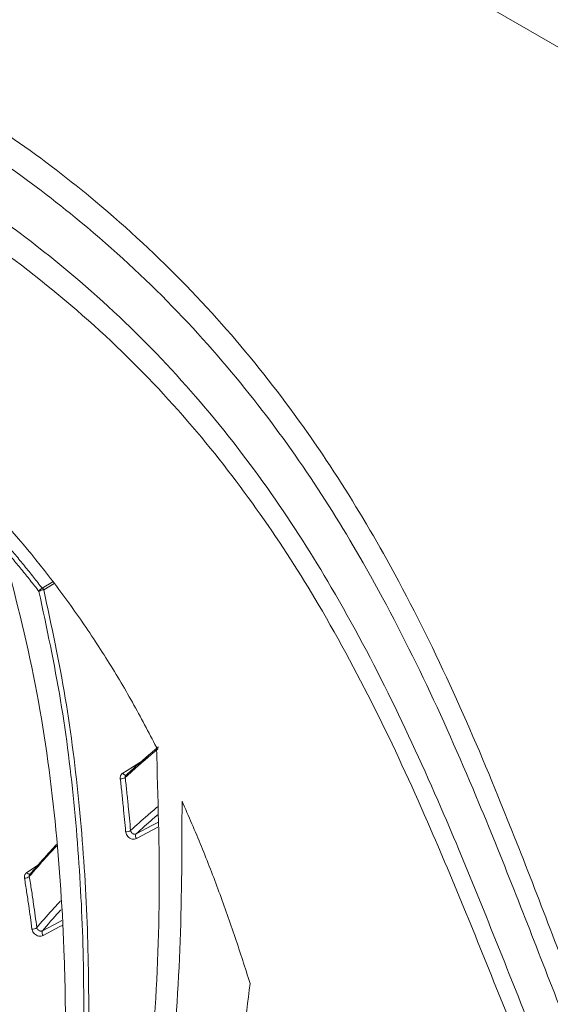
# Model space of a CAD drawing. Header units: millimetres. Extents: x 0 to 1118, y 0 to 864.
# Tile 261 of 313: x 784.36 to 791.43, y 637 to 650.13. Entities that reach past the tile are written whole.
import ezdxf

# ---------------------------------------------------------------- set-up
doc = ezdxf.new("R2010")
doc.units = ezdxf.units.MM

msp = doc.modelspace()

# ---------------------------------------------------------------- linework, layer by layer
at = {"color": 7, "linetype": 'Continuous', "lineweight": 15}
for p, q in [((871.835, 603.413), (785.026, 653.527)), ((785.777, 640.058), (785.781, 640.061))]:
    msp.add_line(p, q, dxfattribs=at)
at = {"color": 9, "linetype": 'Continuous', "lineweight": 0}
for p, q in [((784.658, 642.55), (784.8, 642.636)), ((784.818, 642.613), (784.68, 642.53)), ((784.454, 638.758), (784.597, 638.85))]:
    msp.add_line(p, q, dxfattribs=at)
at = {"color": 9, "linetype": 'Continuous', "lineweight": 0, "flags": 128}
for points in [[(785.732, 640.082), (785.793, 640.121), (786.043, 640.281), (786.098, 640.317)], [(785.779, 640.06), (785.777, 640.059), (785.771, 640.057), (785.765, 640.058), (785.758, 640.06), (785.752, 640.064), (785.745, 640.069), (785.738, 640.075), (785.732, 640.082)], [(785.91, 639.273), (786.13, 639.389), (786.2, 639.426)], [(786.201, 639.361), (786.127, 639.322), (785.917, 639.211)], [(784.499, 638.738), (784.498, 638.738), (784.493, 638.736), (784.487, 638.736), (784.48, 638.737), (784.473, 638.74), (784.467, 638.745), (784.46, 638.751), (784.454, 638.758)], [(784.663, 637.981), (784.881, 638.097), (784.92, 638.118)], [(784.925, 638.052), (784.896, 638.036), (784.673, 637.917)]]:
    msp.add_lwpolyline(points, dxfattribs=at)
at = {"color": 9, "linetype": 'Continuous', "lineweight": 0}
for centre, radius, start, end in [((784.675, 642.49), 0.0623, 105.8483, 164.0599), ((784.683, 642.415), 0.115, 91.4893, 126.1274), ((784.621, 642.489), 0.0715, 34.1164, 58.4249), ((785.711, 640.103), 0.0947, 263.3069, 305.2614), ((785.785, 639.393), 0.091, 261.4159, 305.071), ((785.957, 639.246), 0.0536, 150.4324, 221.5313), ((784.431, 638.77), 0.086, 265.0101, 311.2202), ((784.533, 638.086), 0.0828, 263.0773, 311.0274), ((784.716, 637.956), 0.0581, 155.4839, 222.4366)]:
    msp.add_arc(centre, radius, start, end, dxfattribs=at)
for points, knots in [([(783.079, 649.31), (783.49, 649.057), (784.312, 648.55), (785.487, 647.64), (786.609, 646.595), (787.639, 645.411), (788.518, 644.187), (789.328, 642.838), (790.065, 641.367), (790.869, 639.491), (791.693, 637.311), (792.492, 635.254), (793.23, 633.622), (793.853, 632.409), (794.565, 631.211), (795.383, 630.035), (796.316, 628.888), (797.37, 627.775), (798.543, 626.703), (799.83, 625.676), (801.224, 624.698), (802.719, 623.769), (804.303, 622.891), (805.969, 622.066), (807.707, 621.292), (809.506, 620.568), (811.975, 619.665), (815.169, 618.64), (819.111, 617.535), (823.112, 616.504), (827.136, 615.504), (831.159, 614.503), (835.161, 613.474), (839.129, 612.398), (843.044, 611.26), (846.895, 610.048), (850.662, 608.75), (854.326, 607.354), (857.856, 605.844), (860.663, 604.484), (862.239, 603.602), (862.764, 603.309)], [0, 0, 0, 0, 0.0151052, 0.0302135, 0.0493734, 0.0685948, 0.0878524, 0.1070619, 0.1307913, 0.1545261, 0.1912488, 0.2279761, 0.2463528, 0.2647277, 0.2830942, 0.3014952, 0.3198943, 0.3383011, 0.3567075, 0.3750776, 0.393479, 0.4118812, 0.4302759, 0.4486715, 0.4670576, 0.4854449, 0.5038098, 0.54055, 0.5772798, 0.614004, 0.6507265, 0.6874493, 0.7241836, 0.7609161, 0.7976672, 0.8344158, 0.8711927, 0.9079655, 0.9448022, 0.9816285, 1, 1, 1, 1]), ([(862.514, 603.045), (862.514, 603.045), (862.001, 603.342), (860.426, 604.216), (857.648, 605.583), (854.138, 607.094), (850.49, 608.496), (846.739, 609.799), (842.902, 611.018), (838.998, 612.162), (835.04, 613.247), (831.046, 614.285), (827.028, 615.297), (823.007, 616.308), (819.005, 617.352), (815.059, 618.471), (811.858, 619.506), (809.383, 620.418), (807.577, 621.148), (805.833, 621.928), (804.16, 622.76), (802.568, 623.643), (801.066, 624.578), (799.663, 625.563), (798.369, 626.596), (797.188, 627.674), (796.128, 628.792), (795.186, 629.945), (794.361, 631.125), (793.641, 632.326), (793.011, 633.541), (792.264, 635.173), (791.454, 637.226), (790.618, 639.396), (789.803, 641.259), (789.062, 642.709), (788.255, 644.032), (787.382, 645.228), (786.351, 646.394), (785.224, 647.421), (784.049, 648.312), (783.236, 648.801), (782.827, 649.047)], [0, 0, 0, 0, 0, 0.018255, 0.054844, 0.0916, 0.128238, 0.164958, 0.201629, 0.238343, 0.275048, 0.311769, 0.348505, 0.38527, 0.422071, 0.458917, 0.495813, 0.51427, 0.532739, 0.551249, 0.56973, 0.588266, 0.606756, 0.62531, 0.643805, 0.662301, 0.680869, 0.699355, 0.717902, 0.736369, 0.754811, 0.773274, 0.810081, 0.846802, 0.870446, 0.894122, 0.912941, 0.93182, 0.950971, 0.970267, 0.985078, 1, 1, 1, 1]), ([(782.504, 648.486), (782.843, 648.289), (783.524, 647.893), (784.606, 647.126), (785.719, 646.18), (786.804, 645.031), (787.734, 643.821), (788.578, 642.492), (789.335, 641.06), (790.158, 639.238), (791.005, 637.098), (791.823, 635.063), (792.57, 633.442), (793.198, 632.233), (793.912, 631.037), (794.727, 629.86), (795.654, 628.708), (796.699, 627.587), (797.862, 626.504), (799.14, 625.463), (800.523, 624.468), (802.006, 623.522), (803.579, 622.626), (805.234, 621.781), (806.963, 620.984), (808.753, 620.237), (810.606, 619.531), (812.514, 618.864), (815.116, 618.022), (818.421, 617.054), (821.766, 616.156), (826.444, 614.939), (831.137, 613.748), (836.443, 612.317), (840.378, 611.193), (844.254, 610.005), (848.056, 608.738), (851.764, 607.382), (855.358, 605.921), (858.262, 604.589), (860.524, 603.43), (861.643, 602.805), (862.19, 602.485), (862.19, 602.485)], [0, 0, 0, 0, 0.0123807, 0.0248327, 0.0440771, 0.0633306, 0.0831137, 0.1029031, 0.1261369, 0.1494136, 0.1861536, 0.2229786, 0.2414313, 0.2599003, 0.278386, 0.2969128, 0.3154117, 0.3339172, 0.3524913, 0.3709937, 0.3895652, 0.4080629, 0.4265536, 0.4451007, 0.4635799, 0.4821029, 0.500572, 0.519309, 0.5380692, 0.5754123, 0.6122376, 0.6306355, 0.7041547, 0.7408734, 0.7776087, 0.8143, 0.8509716, 0.8877034, 0.924337, 0.9610886, 0.9805274, 0.9999999, 1, 1, 1, 1]), ([(862.086, 602.138), (861.532, 602.454), (860.425, 603.087), (858.163, 604.246), (855.264, 605.585), (851.676, 607.051), (847.968, 608.415), (844.17, 609.689), (840.297, 610.886), (836.365, 612.018), (831.061, 613.464), (826.369, 614.67), (821.69, 615.903), (818.341, 616.814), (815.032, 617.794), (812.425, 618.646), (810.513, 619.321), (808.654, 620.033), (806.858, 620.788), (805.125, 621.59), (803.462, 622.442), (801.883, 623.343), (800.394, 624.295), (799.004, 625.294), (797.722, 626.34), (796.552, 627.428), (795.501, 628.552), (794.568, 629.707), (793.749, 630.885), (793.031, 632.081), (792.399, 633.288), (791.649, 634.903), (790.828, 636.928), (789.98, 639.05), (789.158, 640.853), (788.411, 642.255), (787.587, 643.544), (786.681, 644.721), (785.606, 645.86), (784.49, 646.801), (783.41, 647.559), (782.739, 647.945), (782.403, 648.138)], [0, 0, 0, 0, 0.0193822, 0.0388004, 0.075345, 0.1120217, 0.1486283, 0.1853012, 0.2219431, 0.2586245, 0.2953262, 0.3688295, 0.387236, 0.4240983, 0.4615096, 0.4802981, 0.4991074, 0.5176371, 0.5361868, 0.5547781, 0.5733481, 0.5919726, 0.6105533, 0.6291427, 0.6478005, 0.6663925, 0.6850541, 0.7036351, 0.7221884, 0.740787, 0.7592835, 0.7777999, 0.8146582, 0.851371, 0.8745471, 0.8977545, 0.9169135, 0.9361394, 0.9556682, 0.9753594, 0.9876467, 1, 1, 1, 1]), ([(784.177, 643.141), (784.218, 643.092), (784.302, 642.995), (784.424, 642.847), (784.543, 642.699), (784.62, 642.6), (784.658, 642.55)], [0, 0, 0, 0, 0.249913, 0.499862, 0.749915, 1, 1, 1, 1]), ([(784.615, 642.508), (784.577, 642.557), (784.5, 642.656), (784.381, 642.803), (784.26, 642.95), (784.176, 643.047), (784.134, 643.095)], [0, 0, 0, 0, 0.249917, 0.499866, 0.749915, 1, 1, 1, 1]), ([(783.007, 622.348), (783.315, 623.712), (783.931, 626.44), (784.647, 630.19), (785.088, 633.618), (785.231, 636.148), (785.202, 638.154), (785.103, 639.6), (784.925, 641.054), (784.719, 642.023), (784.615, 642.508)], [0, 0, 0, 0, 0.211503, 0.423133, 0.573612, 0.724747, 0.793781, 0.862806, 0.931412, 1, 1, 1, 1]), ([(784.68, 642.53), (784.783, 642.048), (784.988, 641.085), (785.167, 639.633), (785.267, 638.18), (785.298, 636.169), (785.155, 633.632), (784.714, 630.202), (783.996, 626.446), (783.38, 623.717), (783.071, 622.351)], [0, 0, 0, 0, 0.0680737, 0.1361652, 0.2058349, 0.2755153, 0.4259094, 0.5771365, 0.7884242, 1, 1, 1, 1]), ([(785.732, 640.082), (785.729, 640.08), (785.722, 640.075), (785.713, 640.065), (785.706, 640.053), (785.701, 640.039), (785.699, 640.024), (785.7, 640.014), (785.7, 640.009)], [0, 0, 0, 0, 0.155985, 0.315821, 0.484417, 0.657904, 0.826508, 1, 1, 1, 1]), ([(785.771, 639.303), (785.767, 639.357), (785.757, 639.466), (785.74, 639.638), (785.722, 639.819), (785.707, 639.945), (785.7, 640.009)], [0, 0, 0, 0, 0.23138, 0.46277, 0.731376, 1, 1, 1, 1]), ([(785.766, 640.025), (785.766, 640.028), (785.765, 640.033), (785.766, 640.04), (785.768, 640.047), (785.772, 640.053), (785.775, 640.056), (785.777, 640.058), (785.777, 640.058)], [0, 0, 0, 0, 0.195681, 0.397, 0.592661, 0.793961, 0.974853, 1, 1, 1, 1]), ([(785.766, 640.025), (785.773, 639.962), (785.787, 639.835), (785.806, 639.654), (785.823, 639.482), (785.832, 639.373), (785.837, 639.319)], [0, 0, 0, 0, 0.268615, 0.537247, 0.768618, 1, 1, 1, 1]), ([(785.837, 639.319), (785.912, 639.387), (786.031, 639.494), (786.152, 639.596), (786.196, 639.634)], [0, 0, 0, 0, 0.634799, 1, 1, 1, 1]), ([(786.198, 639.527), (786.177, 639.509), (786.08, 639.427), (785.985, 639.341), (785.91, 639.273)], [0, 0, 0, 0, 0.212205, 1, 1, 1, 1]), ([(785.771, 639.303), (785.772, 639.3), (785.773, 639.287), (785.782, 639.264), (785.801, 639.236), (785.828, 639.215), (785.859, 639.203), (785.89, 639.2), (785.908, 639.207), (785.917, 639.211)], [0, 0, 0, 0, 0.043363, 0.20292, 0.362299, 0.52161, 0.680991, 0.840501, 1, 1, 1, 1]), ([(785.91, 639.273), (785.906, 639.271), (785.897, 639.268), (785.882, 639.269), (785.866, 639.275), (785.853, 639.286), (785.843, 639.299), (785.838, 639.311), (785.838, 639.317), (785.837, 639.319)], [0, 0, 0, 0, 0.159566, 0.318951, 0.478127, 0.637299, 0.79672, 0.956537, 1, 1, 1, 1]), ([(784.454, 638.758), (784.45, 638.755), (784.443, 638.75), (784.434, 638.739), (784.427, 638.727), (784.423, 638.714), (784.421, 638.699), (784.423, 638.689), (784.423, 638.684)], [0, 0, 0, 0, 0.161143, 0.32669, 0.492608, 0.66334, 0.829264, 1, 1, 1, 1]), ([(784.523, 638.003), (784.516, 638.056), (784.502, 638.161), (784.478, 638.327), (784.452, 638.501), (784.433, 638.623), (784.423, 638.684)], [0, 0, 0, 0, 0.23165, 0.4633113, 0.7316463, 1, 1, 1, 1]), ([(784.495, 638.735), (784.494, 638.734), (784.492, 638.731), (784.489, 638.726), (784.487, 638.72), (784.486, 638.712), (784.487, 638.708), (784.487, 638.705)], [0, 0, 0, 0, 0.123387, 0.339392, 0.561642, 0.777704, 1, 1, 1, 1]), ([(784.487, 638.705), (784.497, 638.644), (784.517, 638.522), (784.543, 638.347), (784.566, 638.181), (784.58, 638.076), (784.588, 638.023)], [0, 0, 0, 0, 0.268344, 0.536706, 0.768347, 1, 1, 1, 1]), ([(784.588, 638.023), (784.594, 638.031), (784.67, 638.12), (784.775, 638.24), (784.874, 638.348), (784.902, 638.379)], [0, 0, 0, 0, 0.065011, 0.734903, 1, 1, 1, 1]), ([(784.91, 638.262), (784.901, 638.252), (784.817, 638.161), (784.735, 638.065), (784.663, 637.981)], [0, 0, 0, 0, 0.11239, 1, 1, 1, 1]), ([(784.588, 638.023), (784.588, 638.022), (784.589, 638.016), (784.593, 638.005), (784.604, 637.992), (784.618, 637.982), (784.633, 637.976), (784.649, 637.975), (784.658, 637.979), (784.663, 637.981)], [0, 0, 0, 0, 0.036669, 0.197617, 0.358255, 0.518655, 0.678993, 0.839438, 1, 1, 1, 1]), ([(784.523, 638.003), (784.523, 638.001), (784.525, 637.989), (784.534, 637.966), (784.555, 637.94), (784.583, 637.92), (784.614, 637.908), (784.646, 637.907), (784.664, 637.914), (784.673, 637.917)], [0, 0, 0, 0, 0.036601, 0.197315, 0.357879, 0.518358, 0.678855, 0.839431, 1, 1, 1, 1])]:
    msp.add_open_spline(points, degree=3, knots=knots, dxfattribs=at)
at = {"color": 7, "linetype": 'Continuous', "lineweight": 15}
for points, knots in [([(786.182, 640.429), (786.077, 640.629), (785.868, 641.03), (785.513, 641.624), (785.124, 642.211), (784.555, 642.975), (783.75, 643.909), (782.943, 644.596), (782.537, 644.942)], [0, 0, 0, 0, 0.1254742, 0.2510707, 0.3765522, 0.5022205, 0.7498908, 1, 1, 1, 1]), ([(784.134, 643.095), (784.291, 642.487), (784.603, 641.268), (784.851, 639.439), (784.96, 637.815), (784.983, 635.873), (784.871, 633.627), (784.549, 630.921), (784.19, 628.788), (783.949, 627.555), (783.879, 627.201)], [0, 0, 0, 0, 0.111021, 0.222361, 0.333573, 0.409943, 0.583143, 0.7566, 0.930008, 1, 1, 1, 1]), ([(782.478, 616.791), (782.589, 617.514), (782.81, 618.96), (783.413, 621.794), (784.193, 625.106), (785.055, 628.941), (785.625, 632.025), (785.968, 634.542), (786.148, 636.471), (786.244, 638.43), (786.203, 639.763), (786.182, 640.429)], [0, 0, 0, 0, 0.09138, 0.182789, 0.366063, 0.523323, 0.680743, 0.760181, 0.839609, 0.919816, 1, 1, 1, 1]), ([(786.207, 640.41), (786.205, 640.409), (786.085, 640.311), (785.939, 640.182), (785.795, 640.052), (785.766, 640.025)], [0, 0, 0, 0, 0.012359, 0.796555, 1, 1, 1, 1]), ([(785.781, 640.061), (785.811, 640.089), (785.952, 640.216), (786.095, 640.339), (786.208, 640.435)], [0, 0, 0, 0, 0.214057, 1, 1, 1, 1]), ([(786.523, 639.711), (786.522, 639.087), (786.519, 637.837), (786.387, 635.987), (786.184, 634.154), (785.813, 631.643), (785.202, 628.489), (784.34, 624.703), (783.62, 621.548), (783.11, 618.995), (782.924, 617.691), (782.83, 617.04)], [0, 0, 0, 0, 0.0788022, 0.1576204, 0.2371352, 0.3166576, 0.4873901, 0.6583375, 0.8290399, 0.9145307, 1, 1, 1, 1]), ([(787.43, 637.28), (787.365, 637.484), (787.235, 637.892), (787.019, 638.501), (786.786, 639.108), (786.611, 639.51), (786.523, 639.711)], [0, 0, 0, 0, 0.25018, 0.500363, 0.750126, 1, 1, 1, 1]), ([(784.852, 639.115), (784.806, 639.064), (784.682, 638.931), (784.562, 638.792), (784.487, 638.705)], [0, 0, 0, 0, 0.377989, 1, 1, 1, 1]), ([(784.502, 638.741), (784.512, 638.752), (784.591, 638.845), (784.707, 638.977), (784.815, 639.094), (784.851, 639.133)], [0, 0, 0, 0, 0.0841216, 0.6941227, 1, 1, 1, 1]), ([(784.502, 638.741), (784.5, 638.74), (784.497, 638.738), (784.495, 638.736), (784.495, 638.735)], [0, 0, 0, 0, 0.695044, 1, 1, 1, 1]), ([(783.495, 617.451), (783.609, 618.192), (783.839, 619.674), (784.457, 622.581), (785.192, 625.643), (785.962, 628.899), (786.556, 631.646), (787.079, 634.429), (787.313, 636.329), (787.43, 637.28)], [0, 0, 0, 0, 0.110255, 0.220543, 0.441786, 0.581093, 0.720433, 0.860071, 1, 1, 1, 1])]:
    msp.add_open_spline(points, degree=3, knots=knots, dxfattribs=at)

doc.saveas('drawing.dxf')
